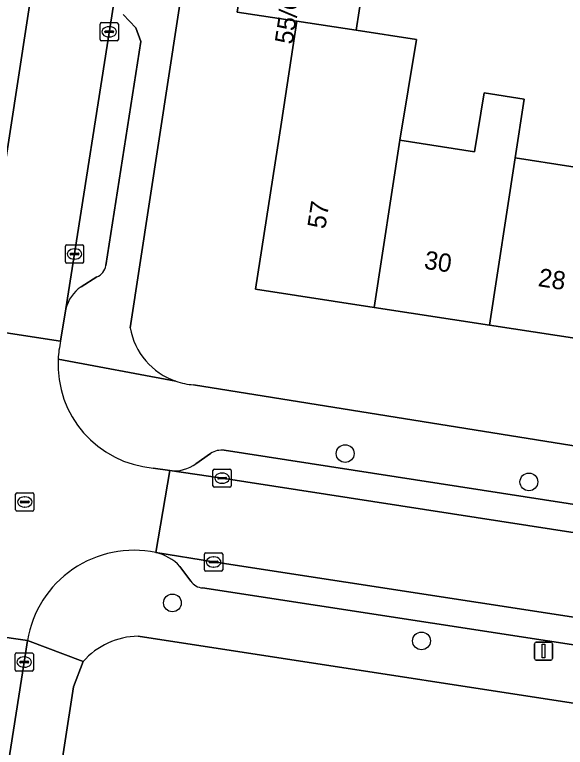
# Model space of a CAD drawing. Extents: x 161483 to 162250, y 379484 to 380833.
# Drawn here: x 162010.23 to 162040.48, y 380518.15 to 380558.39 of the extents above; entities that cross this region are included whole.
import ezdxf

# ---------------------------------------------------------------- set-up
doc = ezdxf.new("R2010")
doc.units = 0
for name, color, linetype in [('IMGEO_Boom', 7, 'Continuous'), ('IMGEO_Erf', 7, 'Continuous'), ('IMGEO_Kolk', 7, 'Continuous'), ('IMGEO_Lichtmast', 7, 'Continuous'), ('IMGEO_Pand', 7, 'Continuous'), ('IMGEO_Pand_nummerreeks', 7, 'Continuous'), ('IMGEO_Parkeervlak_open', 7, 'Continuous'), ('IMGEO_Rijbaan_lokaal_open', 7, 'Continuous'), ('IMGEO_Rioolput', 7, 'Continuous'), ('IMGEO_Voetpad_open', 7, 'Continuous')]:
    doc.layers.add(name, color=color, linetype=linetype)

msp = doc.modelspace()

# ---------------------------------------------------------------- linework, layer by layer
at = {"layer": 'IMGEO_Boom'}
for centre in [(162028.383, 380534.281), (162038.474, 380532.725), (162018.894, 380526.08), (162032.575, 380523.995)]:
    msp.add_circle(centre, 0.489, dxfattribs=at)
at = {"layer": 'IMGEO_Erf'}
for points in [[(162068.299, 380541.476), (162067.539, 380536.534), (162061.1, 380537.524), (162054.881, 380538.481), (162048.503, 380539.462), (162042.429, 380540.396), (162036.305, 380541.338), (162029.98, 380542.31), (162023.467, 380543.312), (162024.878, 380552.488), (162025.73, 380558.026), (162022.456, 380558.53), (162022.95, 380561.741), (162023.444, 380564.952), (162023.938, 380568.163), (162020.791, 380568.646), (162016.576, 380541.193)], [(162029.48, 380560.736), (162028.986, 380557.525), (162032.293, 380557.017), (162031.391, 380551.486), (162035.496, 380550.855), (162036.025, 380554.099), (162038.212, 380553.742), (162037.716, 380550.514), (162043.839, 380549.572), (162044.539, 380554.192), (162050.623, 380553.257), (162050.29, 380551.09), (162050.488, 380551.059), (162053.146, 380550.651), (162056.668, 380550.109), (162062.912, 380549.149), (162062.535, 380546.697), (162068.95, 380545.71)], [(162020.055, 380538.057), (162047.574, 380533.654), (162068.673, 380530.391)], [(162083.408, 380514.075), (162048.414, 380519.427), (162017.011, 380524.254)], [(162013.988, 380522.858), (162013.459, 380521.47), (162010.156, 380500), (162009.511, 380495.807), (162024.782, 380493.47), (162031.388, 380492.459), (162038.541, 380491.365), (162038.944, 380493.999), (162042.635, 380493.434), (162045.55, 380492.988), (162045.147, 380490.354), (162066.367, 380487.23), (162066.77, 380489.864), (162070.182, 380489.342), (162073.376, 380488.853), (162072.973, 380486.219), (162081.739, 380484.84), (162084.124, 380500), (162085.825, 380510.811)]]:
    msp.add_lwpolyline(points, dxfattribs=at)
for centre, radius, start, end in [((162020.314, 380541.842), 3.794, 189.8511, 251.0555), ((162020.303, 380541.782), 3.734, 250.9141, 266.1944), ((162017.068, 380520.159), 4.095, 90.7981, 138.7762)]:
    msp.add_arc(centre, radius, start, end, dxfattribs=at)
at = {"layer": 'IMGEO_Kolk'}
for p, q in [((162014.924, 380557.019), (162014.924, 380557.871)), ((162014.999, 380557.945), (162015.851, 380557.945)), ((162015.412, 380557.725), (162015.437, 380557.725)), ((162015.925, 380557.871), (162015.925, 380557.019)), ((162015.183, 380557.439), (162015.183, 380557.451)), ((162015.621, 380557.402), (162015.223, 380557.402)), ((162015.226, 380557.488), (162015.624, 380557.488)), ((162015.667, 380557.451), (162015.667, 380557.439)), ((162015.851, 380556.945), (162014.999, 380556.945)), ((162015.435, 380557.165), (162015.41, 380557.165)), ((162013.019, 380544.815), (162013.019, 380545.667)), ((162013.094, 380545.741), (162013.946, 380545.741)), ((162014.02, 380545.667), (162014.02, 380544.815)), ((162013.278, 380545.235), (162013.278, 380545.247)), ((162013.321, 380545.284), (162013.719, 380545.284)), ((162013.507, 380545.521), (162013.532, 380545.521)), ((162013.762, 380545.247), (162013.762, 380545.235)), ((162013.716, 380545.198), (162013.318, 380545.198)), ((162013.53, 380544.961), (162013.505, 380544.961)), ((162013.946, 380544.741), (162013.094, 380544.741)), ((162021.123, 380532.505), (162021.123, 380533.357)), ((162021.198, 380533.431), (162022.05, 380533.431)), ((162021.611, 380533.211), (162021.636, 380533.211)), ((162022.124, 380533.357), (162022.124, 380532.505)), ((162021.382, 380532.925), (162021.382, 380532.937)), ((162021.82, 380532.888), (162021.422, 380532.888)), ((162021.425, 380532.974), (162021.823, 380532.974)), ((162021.866, 380532.937), (162021.866, 380532.925)), ((162022.05, 380532.431), (162021.198, 380532.431)), ((162021.634, 380532.651), (162021.609, 380532.651)), ((162020.657, 380527.902), (162020.657, 380528.754)), ((162020.732, 380528.828), (162021.584, 380528.828)), ((162021.658, 380528.754), (162021.658, 380527.902)), ((162020.959, 380528.371), (162021.357, 380528.371)), ((162021.145, 380528.608), (162021.17, 380528.608)), ((162020.916, 380528.322), (162020.916, 380528.334)), ((162021.354, 380528.285), (162020.956, 380528.285)), ((162021.168, 380528.048), (162021.143, 380528.048)), ((162021.4, 380528.334), (162021.4, 380528.322)), ((162021.584, 380527.828), (162020.732, 380527.828)), ((162010.256, 380522.406), (162010.256, 380523.258)), ((162010.331, 380523.332), (162011.183, 380523.332)), ((162010.744, 380523.112), (162010.769, 380523.112)), ((162011.257, 380523.258), (162011.257, 380522.406)), ((162010.515, 380522.826), (162010.515, 380522.838)), ((162010.953, 380522.789), (162010.555, 380522.789)), ((162010.558, 380522.875), (162010.956, 380522.875)), ((162010.999, 380522.838), (162010.999, 380522.826)), ((162011.183, 380522.332), (162010.331, 380522.332)), ((162010.767, 380522.552), (162010.742, 380522.552))]:
    msp.add_line(p, q, dxfattribs=at)
for points in [[(162014.924, 380557.019), (162014.924, 380557.871)], [(162014.999, 380557.945), (162015.851, 380557.945)], [(162015.925, 380557.871), (162015.925, 380557.019)], [(162015.851, 380556.945), (162014.999, 380556.945)], [(162013.019, 380544.815), (162013.019, 380545.667)], [(162013.094, 380545.741), (162013.946, 380545.741)], [(162014.02, 380545.667), (162014.02, 380544.815)], [(162013.946, 380544.741), (162013.094, 380544.741)], [(162021.123, 380532.505), (162021.123, 380533.357)], [(162021.198, 380533.431), (162022.05, 380533.431)], [(162022.124, 380533.357), (162022.124, 380532.505)], [(162022.05, 380532.431), (162021.198, 380532.431)], [(162020.657, 380527.902), (162020.657, 380528.754)], [(162020.732, 380528.828), (162021.584, 380528.828)], [(162021.658, 380528.754), (162021.658, 380527.902)], [(162021.584, 380527.828), (162020.732, 380527.828)], [(162010.256, 380522.406), (162010.256, 380523.258)], [(162010.331, 380523.332), (162011.183, 380523.332)], [(162011.257, 380523.258), (162011.257, 380522.406)], [(162011.183, 380522.332), (162010.331, 380522.332)]]:
    msp.add_lwpolyline(points, dxfattribs=at)
for centre, radius, start, end in [((162015.001, 380557.869), 0.0765, 91.552, 178.448), ((162015.001, 380557.869), 0.0765, 91.552, 178.448), ((162015.849, 380557.869), 0.0765, 1.552, 88.448), ((162015.849, 380557.869), 0.0765, 1.552, 88.448), ((162015.223, 380557.448), 0.0403, 85.8775, 175.7526), ((162015.22, 380557.438), 0.0366, 178.938, 274.7102), ((162015.624, 380557.445), 0.043, 264.8664, 352.4533), ((162015.628, 380557.45), 0.0386, 1.7309, 96.639), ((162015.001, 380557.021), 0.0765, 181.552, 268.448), ((162015.001, 380557.021), 0.0765, 181.552, 268.448), ((162015.849, 380557.021), 0.0765, 271.552, 358.448), ((162015.849, 380557.021), 0.0765, 271.552, 358.448), ((162013.096, 380545.665), 0.0765, 91.552, 178.448), ((162013.096, 380545.665), 0.0765, 91.552, 178.448), ((162013.944, 380545.665), 0.0765, 1.552, 88.448), ((162013.944, 380545.665), 0.0765, 1.552, 88.448), ((162013.318, 380545.244), 0.0403, 85.8775, 175.7526), ((162013.723, 380545.246), 0.0386, 1.7309, 96.639), ((162013.315, 380545.234), 0.0366, 178.938, 274.7102), ((162013.719, 380545.241), 0.043, 264.8664, 352.4533), ((162013.096, 380544.817), 0.0765, 181.552, 268.448), ((162013.096, 380544.817), 0.0765, 181.552, 268.448), ((162013.944, 380544.817), 0.0765, 271.552, 358.448), ((162013.944, 380544.817), 0.0765, 271.552, 358.448), ((162021.2, 380533.355), 0.0765, 91.552, 178.448), ((162021.2, 380533.355), 0.0765, 91.552, 178.448), ((162022.048, 380533.355), 0.0765, 1.552, 88.448), ((162022.048, 380533.355), 0.0765, 1.552, 88.448), ((162021.422, 380532.934), 0.0403, 85.8775, 175.7526), ((162021.419, 380532.924), 0.0366, 178.938, 274.7102), ((162021.823, 380532.931), 0.043, 264.8664, 352.4533), ((162021.827, 380532.936), 0.0386, 1.7309, 96.639), ((162021.2, 380532.507), 0.0765, 181.552, 268.448), ((162021.2, 380532.507), 0.0765, 181.552, 268.448), ((162022.048, 380532.507), 0.0765, 271.552, 358.448), ((162022.048, 380532.507), 0.0765, 271.552, 358.448), ((162020.734, 380528.752), 0.0765, 91.552, 178.448), ((162020.734, 380528.752), 0.0765, 91.552, 178.448), ((162021.582, 380528.752), 0.0765, 1.552, 88.448), ((162021.582, 380528.752), 0.0765, 1.552, 88.448), ((162020.956, 380528.331), 0.0403, 85.8775, 175.7526), ((162021.361, 380528.333), 0.0386, 1.7309, 96.639), ((162020.953, 380528.321), 0.0366, 178.938, 274.7102), ((162021.357, 380528.328), 0.043, 264.8664, 352.4533), ((162020.734, 380527.904), 0.0765, 181.552, 268.448), ((162020.734, 380527.904), 0.0765, 181.552, 268.448), ((162021.582, 380527.904), 0.0765, 271.552, 358.448), ((162021.582, 380527.904), 0.0765, 271.552, 358.448), ((162010.333, 380523.256), 0.0765, 91.552, 178.448), ((162010.333, 380523.256), 0.0765, 91.552, 178.448), ((162011.181, 380523.256), 0.0765, 1.552, 88.448), ((162011.181, 380523.256), 0.0765, 1.552, 88.448), ((162010.555, 380522.835), 0.0403, 85.8775, 175.7526), ((162010.552, 380522.825), 0.0366, 178.938, 274.7102), ((162010.956, 380522.832), 0.043, 264.8664, 352.4533), ((162010.96, 380522.837), 0.0386, 1.7309, 96.639), ((162010.333, 380522.408), 0.0765, 181.552, 268.448), ((162010.333, 380522.408), 0.0765, 181.552, 268.448), ((162011.181, 380522.408), 0.0765, 271.552, 358.448), ((162011.181, 380522.408), 0.0765, 271.552, 358.448)]:
    msp.add_arc(centre, radius, start, end, dxfattribs=at)
for centre, major_axis, ratio, start_param, end_param in [((162015.411, 380557.445), (-0.387, 0.002), 0.722429, 4.712389, 7.853982), ((162015.436, 380557.445), (-0.39, 0.002), 0.717154, 1.570796, 4.712389), ((162013.506, 380545.241), (-0.387, 0.002), 0.722429, 4.712389, 7.853982), ((162013.531, 380545.241), (-0.39, 0.002), 0.717154, 1.570796, 4.712389), ((162021.61, 380532.931), (-0.387, 0.002), 0.722429, 4.712389, 7.853982), ((162021.635, 380532.931), (-0.39, 0.002), 0.717154, 1.570796, 4.712389), ((162021.144, 380528.328), (-0.387, 0.002), 0.722429, 4.712389, 7.853982), ((162021.169, 380528.328), (-0.39, 0.002), 0.717154, 1.570796, 4.712389), ((162010.743, 380522.832), (-0.387, 0.002), 0.722429, 4.712389, 7.853982), ((162010.768, 380522.832), (-0.39, 0.002), 0.717154, 1.570796, 4.712389)]:
    msp.add_ellipse(centre, major_axis=major_axis, ratio=ratio, start_param=start_param, end_param=end_param, dxfattribs=at)
at = {"layer": 'IMGEO_Lichtmast'}
for p, q in [((162038.882, 380523.933), (162039.672, 380523.933)), ((162039.672, 380523.933), (162038.882, 380523.933)), ((162038.782, 380523.033), (162038.782, 380523.833)), ((162038.782, 380523.833), (162038.782, 380523.033)), ((162039.772, 380523.833), (162039.772, 380523.033)), ((162039.772, 380523.033), (162039.772, 380523.833)), ((162039.672, 380522.933), (162038.882, 380522.933)), ((162038.882, 380522.933), (162039.672, 380522.933))]:
    msp.add_line(p, q, dxfattribs=at)
msp.add_lwpolyline([(162039.202, 380523.808), (162039.352, 380523.808), (162039.352, 380523.058), (162039.202, 380523.058), (162039.202, 380523.808)], dxfattribs=at)
for centre, start, end in [((162038.882, 380523.833), 90, 180), ((162038.882, 380523.833), 90, 180), ((162039.672, 380523.833), 0, 90), ((162039.672, 380523.833), 360, 90), ((162038.882, 380523.033), 180, 270), ((162038.882, 380523.033), 180, 270), ((162039.672, 380523.033), 270, 0), ((162039.672, 380523.033), 270, 0)]:
    msp.add_arc(centre, 0.1, start, end, dxfattribs=at)
at = {"layer": 'IMGEO_Pand'}
for points in [[(162029.48, 380560.736), (162022.95, 380561.741), (162022.456, 380558.53), (162025.73, 380558.026), (162028.986, 380557.525)], [(162031.391, 380551.486), (162032.293, 380557.017), (162028.986, 380557.525), (162025.73, 380558.026), (162024.878, 380552.488), (162023.467, 380543.312), (162029.98, 380542.31)], [(162037.716, 380550.514), (162038.212, 380553.742), (162036.025, 380554.099), (162035.496, 380550.855), (162031.391, 380551.486), (162029.98, 380542.31), (162036.305, 380541.338)], [(162037.716, 380550.514), (162036.305, 380541.338), (162042.429, 380540.396), (162043.839, 380549.572)]]:
    msp.add_lwpolyline(points, close=True, dxfattribs=at)
at = {"layer": 'IMGEO_Parkeervlak_open'}
for points in [[(162008.586, 380543.018), (162011.818, 380563.929)], [(162015.801, 380559.859), (162013.037, 380542.229)], [(162015.237, 380544.609), (162017.16, 380556.912), (162016.88, 380557.665), (162016.198, 380558.385)], [(162013.878, 380543.435), (162014.741, 380543.979)], [(162065.32, 380527.716), (162021.745, 380534.461)], [(162020.994, 380534.293), (162020.186, 380533.725)], [(162018.76, 380533.354), (162021.624, 380532.93), (162042.562, 380529.7), (162064.631, 380526.286), (162067.776, 380525.767)], [(162080.497, 380519.269), (162075.541, 380519.981), (162057.731, 380522.718), (162021.158, 380528.329), (162017.981, 380528.846)], [(162019.31, 380528.081), (162019.909, 380527.277)], [(162020.552, 380526.903), (162077.4, 380518.184)]]:
    msp.add_lwpolyline(points, dxfattribs=at)
for centre, radius, start, end in [((162014.385, 380544.77), 0.867, 294.251, 349.3222), ((162015.013, 380541.747), 2.034, 123.9268, 166.2934), ((162021.605, 380533.325), 1.145, 82.9707, 122.2484), ((162019.017, 380535.293), 1.956, 262.4539, 306.7126), ((162017.432, 380526.356), 2.55, 42.5732, 77.5756), ((162020.603, 380527.731), 0.829, 213.1722, 266.4591)]:
    msp.add_arc(centre, radius, start, end, dxfattribs=at)
at = {"layer": 'IMGEO_Rijbaan_lokaal_open'}
msp.add_lwpolyline([(162016.325, 380563.195), (162011.818, 380563.929), (162008.586, 380543.018), (162008.321, 380541.139), (162012.756, 380540.46), (162013.037, 380542.229), (162015.801, 380559.859)], close=True, dxfattribs=at)
for points in [[(162012.756, 380540.46), (162008.321, 380541.139)], [(162018.76, 380533.354), (162017.845, 380533.489)], [(162017.981, 380528.846), (162018.76, 380533.354)], [(162080.857, 380523.769), (162067.905, 380525.746), (162067.776, 380525.767), (162064.631, 380526.286), (162042.562, 380529.7), (162021.624, 380532.93), (162018.76, 380533.354), (162017.981, 380528.846), (162021.158, 380528.329), (162057.731, 380522.718), (162075.541, 380519.981), (162080.497, 380519.269), (162083.469, 380518.831)], [(162005.978, 380491.592), (162006.784, 380496.829), (162007.271, 380500), (162009.728, 380516.285), (162010.756, 380522.832), (162010.932, 380524.02), (162005.085, 380524.854), (162004.891, 380523.86), (162003.878, 380516.894), (162001.249, 380500), (162000.753, 380496.771), (162000.066, 380492.294), (162000, 380492.002), (161999.789, 380491.531), (161999.389, 380490.794), (161999.112, 380490.027), (161990.029, 380431.608)], [(162005.085, 380524.854), (162010.932, 380524.02)]]:
    msp.add_lwpolyline(points, dxfattribs=at)
for centre, radius, start, end in [((162018.225, 380539.193), 5.614, 166.951, 177.1462), ((162018.318, 380539.177), 5.708, 177.0411, 265.2426), ((162016.776, 380523.044), 5.925, 78.2713, 170.5226)]:
    msp.add_arc(centre, radius, start, end, dxfattribs=at)
at = {"layer": 'IMGEO_Rioolput'}
for p, q in [((162010.284, 380531.201), (162010.284, 380532.053)), ((162010.359, 380532.127), (162011.211, 380532.127)), ((162011.285, 380532.053), (162011.285, 380531.201)), ((162010.543, 380531.621), (162010.543, 380531.633)), ((162010.981, 380531.584), (162010.583, 380531.584)), ((162010.586, 380531.67), (162010.984, 380531.67)), ((162010.772, 380531.907), (162010.797, 380531.907)), ((162011.027, 380531.633), (162011.027, 380531.621)), ((162010.795, 380531.347), (162010.77, 380531.347)), ((162011.211, 380531.127), (162010.359, 380531.127))]:
    msp.add_line(p, q, dxfattribs=at)
for points in [[(162010.284, 380531.201), (162010.284, 380532.053)], [(162010.359, 380532.127), (162011.211, 380532.127)], [(162011.285, 380532.053), (162011.285, 380531.201)], [(162011.211, 380531.127), (162010.359, 380531.127)]]:
    msp.add_lwpolyline(points, dxfattribs=at)
for centre, radius, start, end in [((162010.361, 380532.051), 0.0765, 91.552, 178.448), ((162010.361, 380532.051), 0.0765, 91.552, 178.448), ((162011.209, 380532.051), 0.0765, 1.552, 88.448), ((162011.209, 380532.051), 0.0765, 1.552, 88.448), ((162010.583, 380531.63), 0.0403, 85.8775, 175.7526), ((162010.58, 380531.62), 0.0366, 178.938, 274.7102), ((162010.984, 380531.627), 0.043, 264.8664, 352.4533), ((162010.988, 380531.632), 0.0386, 1.7309, 96.639), ((162010.361, 380531.203), 0.0765, 181.552, 268.448), ((162010.361, 380531.203), 0.0765, 181.552, 268.448), ((162011.209, 380531.203), 0.0765, 271.552, 358.448), ((162011.209, 380531.203), 0.0765, 271.552, 358.448)]:
    msp.add_arc(centre, radius, start, end, dxfattribs=at)
for centre, major_axis, ratio, start_param, end_param in [((162010.771, 380531.627), (-0.387, 0.002), 0.722429, 4.712389, 7.853982), ((162010.796, 380531.627), (-0.39, 0.002), 0.717154, 1.570796, 4.712389)]:
    msp.add_ellipse(centre, major_axis=major_axis, ratio=ratio, start_param=start_param, end_param=end_param, dxfattribs=at)
at = {"layer": 'IMGEO_Voetpad_open'}
for points in [[(162016.576, 380541.193), (162020.791, 380568.646), (162021.082, 380570.54), (162034.113, 380655.414), (162034.625, 380658.751), (162040.992, 380700.22), (162048.51, 380750)], [(162016.198, 380558.385), (162016.88, 380557.665), (162017.16, 380556.912), (162015.237, 380544.609)], [(162014.741, 380543.979), (162013.878, 380543.435)], [(162013.037, 380542.229), (162012.756, 380540.46)], [(162019.082, 380538.254), (162012.618, 380539.472)], [(162012.618, 380539.472), (162019.082, 380538.254)], [(162067.776, 380525.767), (162067.905, 380525.746), (162068.673, 380530.391), (162047.574, 380533.654), (162020.055, 380538.057)], [(162021.745, 380534.461), (162065.32, 380527.716)], [(162020.186, 380533.725), (162020.994, 380534.293)], [(162017.845, 380533.489), (162018.76, 380533.354)], [(162019.909, 380527.277), (162019.31, 380528.081)], [(162077.4, 380518.184), (162020.552, 380526.903)], [(162009.269, 380494.234), (162009.511, 380495.807), (162010.156, 380500), (162013.459, 380521.47), (162013.988, 380522.858), (162010.932, 380524.02), (162010.756, 380522.832), (162009.728, 380516.285), (162007.271, 380500), (162006.784, 380496.829), (162007.267, 380496.756), (162006.472, 380491.517), (162005.978, 380491.592)], [(162010.932, 380524.02), (162013.988, 380522.858)], [(162017.011, 380524.254), (162048.414, 380519.427), (162083.408, 380514.075), (162088.664, 380513.058)]]:
    msp.add_lwpolyline(points, dxfattribs=at)
for centre, radius, start, end in [((162014.385, 380544.77), 0.867, 294.251, 349.3222), ((162015.013, 380541.747), 2.034, 123.9268, 166.2934), ((162020.314, 380541.842), 3.794, 189.8511, 251.0555), ((162018.225, 380539.193), 5.614, 166.951, 177.1462), ((162018.318, 380539.177), 5.708, 177.0411, 265.2426), ((162020.303, 380541.782), 3.734, 250.9141, 266.1944), ((162021.605, 380533.325), 1.145, 82.9707, 122.2484), ((162019.017, 380535.293), 1.956, 262.4539, 306.7126), ((162016.776, 380523.044), 5.925, 78.2713, 170.5226), ((162017.432, 380526.356), 2.55, 42.5732, 77.5756), ((162020.603, 380527.731), 0.829, 213.1722, 266.4591), ((162017.068, 380520.159), 4.095, 90.7981, 138.7762)]:
    msp.add_arc(centre, radius, start, end, dxfattribs=at)

# ---------------------------------------------------------------- texts
at = {"layer": 'IMGEO_Pand_nummerreeks'}
for s, rotation, p in [('55/G03', 81.2511, (162025.496, 380556.721)), ('57', 81.2569, (162027.289, 380546.584)), ('30', 351.2567, (162032.679, 380544.444)), ('28', 351.2568, (162038.939, 380543.482))]:
    msp.add_text(s, height=1, rotation=rotation, dxfattribs=at).set_placement(p)

doc.saveas('drawing.dxf')
